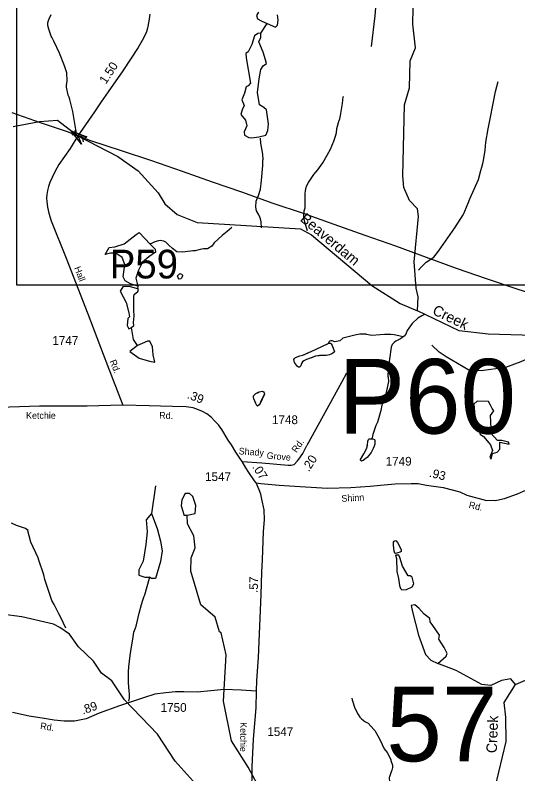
# Model space of a CAD drawing. Extents: x 1473865 to 1648260, y 639067 to 773536.
# Drawn here: x 1492476 to 1499659, y 710204 to 721047 of the extents above; entities that cross this region are included whole.
import ezdxf

# ---------------------------------------------------------------- set-up
doc = ezdxf.new("R2010")
doc.units = 0
for name, color, linetype in [('Exist Hydrographic Creek Single Shore', 7, 'Continuous'), ('Exist Hydrographic Creek Single Shore Label', 7, 'Continuous'), ('Exist Hydrographic Misc Water Feature', 7, 'Continuous'), ('Exist Road Non-System Type 51', 7, 'Continuous'), ('Exist Road Secondary Mileage Hundredths English Label', 7, 'Continuous'), ('Exist Road Secondary Structure Pipe Attributed CELL', 7, 'Continuous'), ('Exist Road Secondary Structure Pipe CELL', 7, 'Continuous'), ('Exist Road Secondary Structure Pipe Number Label', 7, 'Continuous'), ('Exist Road Secondary Structure Standard Bridge Number Label', 7, 'Continuous'), ('Exist Road Secondary Type 51 Attributed', 7, 'Continuous'), ('Exist Road Secondary Type 51 Label', 7, 'Continuous'), ('Exist Road Secondary Type 51 Number Label', 7, 'Continuous'), ('Exist Utilities Electrical Transmission Line', 7, 'Continuous'), ('Map Preparation Inset Cut Line', 7, 'Continuous')]:
    doc.layers.add(name, color=color, linetype=linetype)

msp = doc.modelspace()

# ---------------------------------------------------------------- linework, layer by layer
at = {"layer": 'Exist Hydrographic Creek Single Shore'}
for points in [[(1498225, 716822), (1498237, 717022), (1498206, 717147), (1498179, 717522), (1498240, 718171), (1498225, 718279), (1498110, 718400), (1498030, 718582), (1498016, 718750), (1498042, 719767), (1498113, 720008), (1498119, 720392), (1498197, 720581), (1498161, 720916), (1498169, 721382), (1498216, 721697), (1498187, 721907), (1497974, 722161), (1497690, 722537), (1497627, 722738), (1497655, 722985), (1497620, 723411), (1497544, 723529)], [(1492448, 719455), (1492825, 719525), (1493080, 719546), (1493373, 719323), (1493944, 719029), (1494232, 718823), (1494519, 718508), (1494616, 718349), (1494789, 718198), (1495078, 718083), (1496553, 717991), (1496710, 717906), (1497573, 717183), (1497977, 716925), (1498225, 716822)], [(1501500, 716257), (1500986, 716398), (1500528, 716457), (1500046, 716464), (1499237, 716486), (1498821, 716534), (1498225, 716822)], [(1499627, 711479), (1500467, 711846), (1501158, 712002), (1501306, 712168), (1501850, 712816), (1502011, 712964), (1502298, 713175), (1502414, 713266), (1502557, 713329), (1502705, 713340), (1503130, 713150), (1503307, 713164), (1503716, 713356), (1504425, 713706)], [(1496322, 708841), (1496506, 708880), (1497135, 709120), (1497448, 709203), (1498807, 709234), (1498989, 709296), (1499155, 709404), (1499283, 709790), (1499492, 710666), (1499487, 711012), (1499464, 711223), (1499627, 711479)]]:
    msp.add_lwpolyline(points, dxfattribs=at)
at = {"layer": 'Exist Hydrographic Misc Water Feature'}
for points in [[(1493345, 719320), (1493346, 719379), (1493342, 719411), (1493299, 719668), (1493258, 719840), (1493247, 719873), (1493235, 719905), (1493209, 720017), (1493208, 720041), (1493219, 720109), (1493213, 720221), (1493183, 720325), (1493108, 720503), (1493029, 720676), (1493003, 720722), (1492998, 720725), (1492979, 720777), (1492956, 720849), (1492941, 720898), (1492942, 720938), (1492950, 720969), (1492963, 720993), (1492988, 721057)], [(1495953, 721088), (1495927, 721042), (1495939, 720993), (1496002, 720960), (1496076, 720928)], [(1496076, 720928), (1496197, 720877), (1496223, 720903), (1496232, 720977), (1496223, 721052)], [(1495988, 720789), (1496076, 720928)], [(1495988, 720789), (1495944, 720785), (1495897, 720752), (1495860, 720628), (1495806, 720521), (1495774, 720498), (1495778, 720435), (1495839, 720074), (1495804, 720038), (1495776, 720024), (1495753, 719930), (1495715, 719837), (1495748, 719758), (1495722, 719695), (1495699, 719627), (1495767, 719546), (1495785, 719467), (1495748, 719379), (1495755, 719332), (1495816, 719297), (1495860, 719292), (1495958, 719309)], [(1495958, 719309), (1496060, 719330), (1496086, 719397), (1496095, 719493), (1496067, 719696), (1496028, 719728), (1495969, 719766), (1495941, 719943), (1495962, 720138), (1495988, 720268), (1496021, 720324), (1496069, 720354), (1496053, 720410), (1496018, 720519), (1495960, 720664), (1495988, 720729), (1495988, 720789)], [(1498241, 717400), (1498278, 717447), (1498350, 717517), (1498459, 717587), (1498524, 717674), (1498559, 717721), (1498758, 718009), (1498878, 718191), (1498894, 718223), (1498936, 718326), (1498949, 718358), (1498974, 718421), (1499034, 718560), (1499095, 718699), (1499133, 718826), (1499146, 718873), (1499159, 718929), (1499168, 718969), (1499192, 719118), (1499204, 719232), (1499236, 719423), (1499249, 719495), (1499258, 719543), (1499311, 719806), (1499341, 719957), (1499380, 720100)], [(1496653, 717963), (1496625, 718054), (1496608, 718126), (1496601, 718182), (1496606, 718250), (1496621, 718294), (1496619, 718490), (1496624, 718546), (1496628, 718561), (1496641, 718601), (1496666, 718653), (1496746, 718771), (1496801, 718838), (1496873, 718934), (1496935, 719047), (1496980, 719134), (1497032, 719245), (1497051, 719301), (1497066, 719365), (1497075, 719428), (1497106, 719548), (1497112, 719550), (1497118, 719567), (1497127, 719615), (1497136, 719671), (1497154, 719783), (1497163, 719878), (1497168, 719886)], [(1495975, 719288), (1495983, 719216), (1496012, 719058), (1496015, 718977)], [(1495997, 718006), (1495991, 718094), (1495984, 718134), (1495963, 718182), (1495957, 718194), (1495926, 718251), (1495914, 718304), (1495921, 718387), (1495954, 718470), (1495980, 718558), (1495994, 718685), (1496014, 718900), (1496015, 718977)], [(1495570, 718014), (1495505, 717953), (1495432, 717899), (1495322, 717795), (1495286, 717747), (1495224, 717705), (1495168, 717706), (1495120, 717699), (1495048, 717680), (1495032, 717678), (1495016, 717677), (1494984, 717673), (1494864, 717661), (1494788, 717665), (1494724, 717710), (1494673, 717759)], [(1494229, 717173), (1494126, 717206), (1494046, 717250), (1494020, 717309), (1494042, 717485), (1494005, 717584), (1493914, 717647), (1493840, 717647), (1493763, 717625), (1493818, 717727), (1493899, 717735), (1494035, 717779), (1494203, 717914), (1494247, 717940), (1494332, 717848), (1494401, 717778)], [(1494401, 717778), (1494475, 717704), (1494482, 717660), (1494387, 717591), (1494295, 717517), (1494240, 717400), (1494199, 717289), (1494218, 717212), (1494229, 717173)], [(1494673, 717759), (1494629, 717802), (1494599, 717815), (1494573, 717821), (1494551, 717825), (1494524, 717822), (1494474, 717809), (1494433, 717790), (1494425, 717784), (1494401, 717778)], [(1494831, 717353), (1494854, 717346), (1494868, 717330), (1494865, 717316), (1494847, 717284), (1494841, 717278), (1494821, 717276), (1494803, 717295), (1494797, 717321), (1494808, 717337), (1494831, 717353)], [(1494222, 717136), (1494108, 717169), (1494016, 717165), (1493976, 717103), (1494060, 716941), (1494101, 716791), (1494108, 716736), (1494086, 716710), (1494075, 716611), (1494101, 716563), (1494137, 716585)], [(1494137, 716585), (1494174, 716611), (1494167, 716655), (1494178, 716750), (1494174, 716828), (1494174, 716927), (1494174, 717022), (1494178, 717055), (1494229, 717096), (1494237, 717125), (1494222, 717136)], [(1494229, 717173), (1494222, 717136)], [(1498332, 716767), (1498318, 716763), (1498288, 716751), (1498231, 716714), (1498150, 716638), (1498080, 716539), (1498059, 716488), (1498035, 716460), (1498021, 716451)], [(1494226, 716324), (1494167, 716412), (1494137, 716585)], [(1498021, 716451), (1497979, 716457), (1497915, 716474), (1497891, 716479), (1497843, 716482), (1497753, 716483), (1497691, 716479), (1497571, 716471), (1497499, 716482), (1497491, 716486), (1497451, 716489), (1497403, 716488), (1497331, 716474), (1497158, 716429), (1497117, 716394), (1497045, 716379), (1497005, 716392), (1496989, 716392), (1496973, 716388), (1496965, 716383), (1496959, 716375), (1496954, 716359)], [(1494226, 716324), (1494115, 716240), (1494248, 716144), (1494394, 716104), (1494472, 716086), (1494446, 716192), (1494438, 716306), (1494402, 716387), (1494365, 716387), (1494292, 716354), (1494226, 716324)], [(1498021, 716451), (1497982, 716423), (1497917, 716386), (1497893, 716369), (1497864, 716338), (1497848, 716300), (1497824, 716132), (1497811, 716021), (1497806, 715981), (1497804, 715885), (1497808, 715877), (1497811, 715813), (1497793, 715721), (1497766, 715612), (1497717, 715471), (1497700, 715399), (1497682, 715328), (1497669, 715280), (1497653, 715230), (1497629, 715181), (1497585, 715054), (1497571, 714991)], [(1500028, 716465), (1500080, 716264), (1499953, 716208), (1499703, 716094), (1499485, 716013), (1499137, 715964), (1498961, 715971), (1498633, 716163), (1498535, 716231), (1498431, 716329)], [(1496954, 716359), (1496965, 716357), (1496981, 716360), (1496994, 716350), (1497006, 716328), (1497041, 716235), (1497018, 716218), (1497002, 716208), (1496970, 716193), (1496921, 716181), (1496825, 716183), (1496817, 716179), (1496801, 716180), (1496769, 716172), (1496713, 716149), (1496705, 716150), (1496640, 716127), (1496600, 716106), (1496584, 716092), (1496569, 716068), (1496559, 716036), (1496540, 716017), (1496526, 716017), (1496513, 716027), (1496470, 716084), (1496462, 716102), (1496458, 716126), (1496467, 716142), (1496481, 716152), (1496545, 716177), (1496585, 716188), (1496690, 716236), (1496706, 716239), (1496940, 716349), (1496954, 716359)], [(1496954, 716359), (1496981, 716360), (1496994, 716350), (1497006, 716328), (1497041, 716235), (1497018, 716218), (1497002, 716208), (1496970, 716193), (1496921, 716181), (1496825, 716183), (1496801, 716180), (1496769, 716172), (1496705, 716150), (1496640, 716127), (1496600, 716106), (1496584, 716092), (1496569, 716068), (1496559, 716036), (1496540, 716017), (1496526, 716017), (1496513, 716027), (1496470, 716084), (1496462, 716102), (1496458, 716126), (1496467, 716142), (1496481, 716152), (1496545, 716177), (1496585, 716188), (1496706, 716239), (1496940, 716349), (1496954, 716359)], [(1495884, 715608), (1495897, 715622), (1495916, 715639), (1495938, 715650), (1495965, 715663), (1495986, 715669), (1496004, 715672), (1496024, 715664), (1496036, 715649), (1496039, 715637), (1496038, 715632), (1496034, 715620), (1496026, 715607), (1496016, 715587), (1496010, 715574), (1496005, 715567), (1496000, 715553), (1495993, 715538), (1495989, 715530), (1495983, 715521), (1495982, 715513), (1495979, 715504), (1495978, 715498), (1495974, 715490), (1495965, 715479), (1495950, 715467), (1495939, 715459), (1495929, 715469), (1495917, 715496), (1495900, 715537), (1495887, 715565), (1495881, 715587), (1495880, 715596), (1495884, 715608)], [(1495884, 715608), (1495897, 715622), (1495916, 715639), (1495965, 715663), (1495986, 715669), (1496004, 715672), (1496024, 715664), (1496036, 715649), (1496039, 715637), (1496034, 715620), (1495978, 715498), (1495974, 715490), (1495965, 715479), (1495939, 715459), (1495929, 715469), (1495917, 715496), (1495887, 715565), (1495881, 715587), (1495880, 715596), (1495884, 715608)], [(1499238, 715526), (1499078, 715532), (1499033, 715487), (1499046, 715327), (1499121, 715057), (1499169, 715024), (1499267, 714904), (1499299, 714826), (1499260, 714728), (1499277, 714699), (1499299, 714780), (1499365, 714800), (1499404, 714842), (1499404, 714946), (1499534, 714917), (1499524, 714943), (1499433, 714969), (1499371, 714966), (1499270, 715076), (1499280, 715145), (1499267, 715327), (1499316, 715392), (1499293, 715425), (1499267, 715474), (1499238, 715526)], [(1497571, 714991), (1497586, 714990), (1497610, 714981), (1497616, 714967), (1497615, 714917), (1497606, 714885), (1497594, 714854), (1497565, 714798), (1497506, 714727), (1497491, 714714), (1497451, 714684), (1497435, 714677), (1497427, 714675), (1497419, 714677), (1497411, 714687), (1497411, 714697), (1497460, 714776), (1497498, 714847), (1497506, 714879), (1497507, 714895), (1497511, 714903), (1497516, 714959), (1497524, 714983), (1497536, 714993), (1497571, 714991)], [(1497571, 714991), (1497586, 714990), (1497610, 714981), (1497616, 714967), (1497615, 714917), (1497606, 714885), (1497594, 714854), (1497565, 714798), (1497506, 714727), (1497491, 714714), (1497451, 714684), (1497435, 714677), (1497427, 714675), (1497419, 714677), (1497411, 714687), (1497411, 714697), (1497460, 714776), (1497498, 714847), (1497506, 714879), (1497511, 714903), (1497516, 714959), (1497524, 714983), (1497536, 714993), (1497571, 714991)], [(1494480, 714319), (1494426, 713923), (1494348, 713835), (1494363, 713663), (1494343, 713483), (1494304, 713243), (1494241, 713121), (1494241, 713042), (1494329, 713013), (1494396, 713016)], [(1494934, 713901), (1495047, 713926), (1495057, 714038), (1495017, 714170), (1494969, 714210), (1494905, 714210), (1494856, 714122), (1494846, 714034), (1494876, 713945), (1494886, 713901), (1494934, 713901)], [(1494426, 713923), (1494505, 713712), (1494553, 713527), (1494578, 713390), (1494553, 713238), (1494480, 712998), (1494422, 712994), (1494396, 713016)], [(1496322, 708841), (1496266, 708967), (1495999, 709937), (1495805, 710299), (1495569, 710678), (1495454, 711242), (1495490, 711907), (1495421, 712217), (1495396, 712234), (1495333, 712442), (1495127, 712620), (1494985, 713099), (1494989, 713289), (1495049, 713433), (1495028, 713607), (1494939, 713776), (1494934, 713901)], [(1493200, 712285), (1493126, 712448), (1493100, 712493), (1493033, 712622), (1493002, 712682), (1492919, 712924), (1492900, 712980), (1492884, 713049), (1492816, 713257), (1492805, 713289), (1492701, 713515), (1492674, 713604), (1492658, 713675), (1492660, 713684), (1492623, 713711), (1492539, 713740), (1492493, 713755), (1492422, 713788)], [(1497944, 713362), (1497931, 713356), (1497907, 713353), (1497901, 713359), (1497892, 713385), (1497881, 713473), (1497882, 713513), (1497892, 713529), (1497900, 713535), (1497910, 713537), (1497922, 713532), (1497942, 713508), (1497985, 713431), (1497992, 713407), (1497990, 713383), (1497977, 713371), (1497944, 713362)], [(1498003, 712835), (1498068, 712838), (1498151, 712878), (1498172, 712919), (1498148, 713015), (1498119, 713034), (1498094, 713034), (1498009, 713174), (1497971, 713295), (1497957, 713330), (1497912, 713330), (1497925, 713282), (1497931, 713096), (1497952, 712997), (1497968, 712897), (1497982, 712854), (1498003, 712835)], [(1494299, 712686), (1494321, 712741), (1494327, 712760), (1494395, 713001), (1494396, 713016)], [(1494098, 711243), (1494110, 711286), (1494112, 711318), (1494111, 711346), (1494107, 711386), (1494096, 711511), (1494096, 711662), (1494102, 711734), (1494120, 711894), (1494139, 712017), (1494157, 712129), (1494174, 712228), (1494191, 712276), (1494204, 712316), (1494249, 712499), (1494281, 712622), (1494299, 712686)], [(1498515, 711780), (1498637, 711885), (1498648, 711925), (1498605, 712011), (1498532, 712130), (1498540, 712186), (1498446, 712326), (1498406, 712377), (1498401, 712423), (1498320, 712487), (1498245, 712573), (1498186, 712619), (1498137, 712612)], [(1498137, 712612), (1498154, 712520), (1498240, 712184), (1498342, 711909), (1498417, 711829), (1498515, 711780)], [(1495894, 708705), (1495895, 708758), (1495347, 709356), (1495250, 709542), (1495195, 709717), (1495018, 710098), (1494764, 710386), (1494512, 710771), (1494037, 711264), (1493858, 711533), (1493710, 711644), (1493596, 711814), (1493383, 712019), (1493253, 712202), (1493113, 712296), (1493022, 712341), (1492573, 712449), (1491983, 712526)], [(1499627, 711479), (1499561, 711562), (1499428, 711539), (1499276, 711466), (1499143, 711479), (1498780, 711683), (1498515, 711780)], [(1497285, 711286), (1497290, 711262), (1497332, 711141), (1497376, 711052), (1497403, 711012), (1497425, 710988), (1497472, 710951), (1497519, 710930), (1497600, 710840), (1497614, 710822), (1497657, 710747), (1497691, 710683), (1497749, 710562), (1497790, 710507), (1497796, 710505), (1497846, 710402), (1497846, 710396)], [(1497846, 710396), (1497868, 710326), (1497867, 710313), (1497866, 710295), (1497862, 710277), (1497857, 710257), (1497848, 710235), (1497826, 710163), (1497823, 710154), (1497823, 710130), (1497829, 710091), (1497832, 710071), (1497836, 710051), (1497840, 710031), (1497844, 710007), (1497844, 709980), (1497843, 709959), (1497839, 709924), (1497837, 709910), (1497834, 709886), (1497830, 709869), (1497822, 709838)]]:
    msp.add_lwpolyline(points, dxfattribs=at)
at = {"layer": 'Exist Road Non-System Type 51'}
for points in [[(1497095, 724271), (1497115, 724065), (1497129, 723652), (1497147, 723490), (1497167, 723361), (1497313, 723003), (1497367, 722822), (1497508, 722151), (1497599, 721673), (1497625, 721578), (1497645, 721399), (1497614, 721035), (1497565, 720599)], [(1497210, 715928), (1497140, 715797), (1496643, 714896)]]:
    msp.add_lwpolyline(points, dxfattribs=at)
at = {"layer": 'Exist Road Secondary Structure Pipe Attributed CELL'}
msp.add_lwpolyline([(1493426, 719205), (1493275, 719396), (1493501, 719306), (1493373, 719323)], close=True, dxfattribs=at)
at = {"layer": 'Exist Road Secondary Structure Pipe CELL'}
for p, q in [((1493329, 719400), (1493339, 719351)), ((1493289, 719338), (1493339, 719351)), ((1493339, 719351), (1493441, 719286)), ((1493490, 719298), (1493441, 719286)), ((1493450, 719236), (1493441, 719286))]:
    msp.add_line(p, q, dxfattribs=at)
at = {"layer": 'Exist Road Secondary Type 51 Attributed'}
for points in [[(1494400, 721063), (1494387, 720959), (1494367, 720859), (1494353, 720810), (1494331, 720758), (1494292, 720683), (1494234, 720587), (1494013, 720251), (1493806, 719949), (1493703, 719807), (1493609, 719666), (1493523, 719539), (1493373, 719323), (1493260, 719139), (1493102, 718911), (1493072, 718860), (1493036, 718796), (1492970, 718657), (1492951, 718600), (1492936, 718542), (1492927, 718484), (1492924, 718430), (1492926, 718382), (1492936, 718303), (1492959, 718216), (1492991, 718109), (1493204, 717572), (1493513, 716780), (1493735, 716203), (1493794, 716042), (1494013, 715473)], [(1494013, 715473), (1493838, 715469), (1493503, 715460), (1492823, 715460), (1492249, 715440)], [(1495722, 714667), (1495688, 714715), (1495631, 714802), (1495567, 714907), (1495522, 714974), (1495429, 715127), (1495380, 715192), (1495331, 715246), (1495279, 715301), (1495216, 715348), (1495152, 715383), (1495097, 715405), (1495018, 715436), (1494918, 715447), (1494726, 715456), (1494552, 715461), (1494391, 715464), (1494013, 715473)], [(1495722, 714667), (1496001, 714648), (1496376, 714616), (1496418, 714615), (1496440, 714619), (1496462, 714626), (1496511, 714678), (1496528, 714703), (1496585, 714781), (1496643, 714896)], [(1495920, 714363), (1495894, 714392), (1495816, 714511), (1495774, 714578), (1495722, 714667)], [(1495926, 711385), (1495929, 711536), (1495951, 711869), (1495992, 712768), (1496001, 713086), (1496012, 713262), (1496026, 713666), (1496037, 713834), (1496032, 713977), (1496002, 714130), (1495985, 714200), (1495962, 714265), (1495920, 714363)], [(1495920, 714363), (1495988, 714354), (1496249, 714332), (1496397, 714319), (1496934, 714286), (1497271, 714296), (1497547, 714316), (1497695, 714329), (1497908, 714349), (1498137, 714354), (1498235, 714352), (1498355, 714330), (1498594, 714294), (1498831, 714236), (1498933, 714185), (1499214, 714110), (1499309, 714114), (1499341, 714112), (1499403, 714125), (1499467, 714138), (1499653, 714204), (1499781, 714264)], [(1495926, 711385), (1495705, 711398), (1495465, 711410), (1495273, 711388), (1495079, 711371), (1494887, 711375), (1494767, 711375), (1494629, 711364), (1494473, 711343), (1494323, 711297), (1493965, 711174), (1493678, 711073), (1493491, 710990), (1493326, 710957), (1493284, 710956), (1493177, 710959), (1493034, 710973), (1492891, 710993), (1492675, 711029), (1492440, 711080)], [(1496079, 708744), (1495963, 709325), (1495870, 709931), (1495858, 710059), (1495862, 710155), (1495865, 710306), (1495883, 710700), (1495918, 711145), (1495926, 711385)]]:
    msp.add_lwpolyline(points, dxfattribs=at)
at = {"layer": 'Exist Utilities Electrical Transmission Line'}
msp.add_lwpolyline([(1500040, 717006), (1499648, 717133), (1499212, 717280), (1498784, 717425), (1498353, 717584), (1497917, 717745), (1497479, 717900), (1497035, 718057), (1496595, 718210), (1496163, 718357), (1495717, 718519), (1495295, 718661), (1494868, 718812), (1494428, 718966), (1493994, 719109), (1493556, 719250), (1493223, 719380), (1492839, 719506), (1492435, 719649)], dxfattribs=at)
at = {"layer": 'Map Preparation Inset Cut Line'}
msp.add_lwpolyline([(1492500, 733303), (1523961, 733303), (1523961, 717190), (1492500, 717190), (1492500, 733303)], dxfattribs=at)

# ---------------------------------------------------------------- texts
at = {"layer": 'Exist Hydrographic Creek Single Shore Label'}
for s, rotation, p in [('Beaverdam', 320.0368, (1496537, 718116)), ('Creek', 334.2249, (1498427, 716779)), ('Creek', 87.7271, (1499358, 710498))]:
    msp.add_text(s, height=150, rotation=rotation, dxfattribs=at).set_placement(p)
at = {"layer": 'Exist Road Secondary Mileage Hundredths English Label'}
for s, rotation, p in [('1.50', 56.6151, (1493773, 720053)), ('.39', 338.6999, (1494925, 715575)), ('.20', 57.3526, (1496673, 714513)), ('.07', 302.7347, (1495859, 714589)), ('.93', 346.2437, (1498385, 714451)), ('.57', 88.3383, (1495943, 712788)), ('.89', 19.3605, (1493444, 711050))]:
    msp.add_text(s, height=125, rotation=rotation, dxfattribs=at).set_placement(p)
at = {"layer": 'Exist Road Secondary Structure Pipe Number Label'}
for s, height, p in [('P59', 410.1, (1493827, 717284)), ('P60', 1066.3, (1497097, 715067))]:
    msp.add_text(s, height=height, dxfattribs=at).set_placement(p)
at = {"layer": 'Exist Road Secondary Structure Standard Bridge Number Label'}
msp.add_text('57', height=1066.3, dxfattribs=at).set_placement((1497780, 710383))
at = {"layer": 'Exist Road Secondary Type 51 Label'}
for s, rotation, p in [('Hall', 291.4174, (1493316, 717434)), ('Rd.', 291.6696, (1493824, 716101)), ('Ketchie', 359.9903, (1492632, 715278)), ('Rd.', 358.0799, (1494534, 715281)), ('Rd.', 55.1028, (1496496, 714786)), ('Shady', 356.0085, (1495668, 714771)), ('Grove', 355.0681, (1496067, 714708)), ('Shinn', 3.4938, (1497142, 714091)), ('Rd.', 346.2437, (1498952, 714007)), ('Rd.', 351.1096, (1492829, 710846)), ('Ketchie', 269.5723, (1495692, 710942))]:
    msp.add_text(s, height=95, rotation=rotation, dxfattribs=at).set_placement(p)
at = {"layer": 'Exist Road Secondary Type 51 Number Label'}
for s, p in [('1747', (1493007, 716335)), ('1748', (1496145, 715202)), ('1749', (1497770, 714609)), ('1547', (1495189, 714389)), ('1750', (1494554, 711090)), ('1547', (1496079, 710744))]:
    msp.add_text(s, height=125, dxfattribs=at).set_placement(p)

doc.saveas('drawing.dxf')
